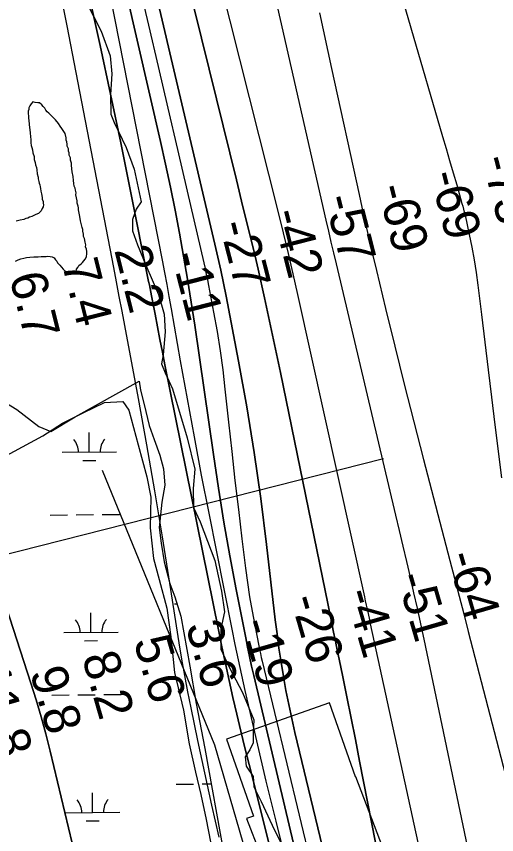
# Model space of a CAD drawing. Extents: x 3598634 to 3636690, y 517270 to 542944.
# Drawn here: x 3632230 to 3633117, y 523508 to 525018 of the extents above; entities that cross this region are included whole.
import ezdxf

# ---------------------------------------------------------------- set-up
doc = ezdxf.new("R2010")
doc.units = 0
for name, color, linetype in [('V-RIVR-EDGE', 7, 'Continuous'), ('V-RIVR-RANG', 7, 'Continuous'), ('V-RRAP-FSHR', 7, 'Continuous'), ('V-RRAP-RVMT', 7, 'Continuous'), ('V-SITE-VEGE', 7, 'Continuous'), ('V-TOPO-DPTH', 7, 'Continuous'), ('V-TOPO-MAJR', 7, 'Continuous'), ('V-TOPO-MINR', 7, 'Continuous'), ('V-TOPO-SHOR', 7, 'Continuous'), ('V-TOPO-WATR', 7, 'Continuous'), ('V-WETL-SWMP', 7, 'Continuous')]:
    doc.layers.add(name, color=color, linetype=linetype)

msp = doc.modelspace()

# ---------------------------------------------------------------- linework, layer by layer
at = {"layer": 'V-RIVR-EDGE'}
msp.add_lwpolyline([(3632359.3, 525043.7), (3632386.2, 524990.8), (3632402.9, 524945.7), (3632405.8, 524912.1), (3632403.4, 524874.3), (3632403.9, 524837.6), (3632410.4, 524822.6), (3632432.5, 524776.3), (3632447.4, 524736.1), (3632459.9, 524676), (3632450.9, 524662.2), (3632444.2, 524643), (3632444.2, 524622.6), (3632453.7, 524596.2), (3632468.6, 524558.9), (3632491.9, 524504.8), (3632502.6, 524468.2), (3632504.3, 524435.8), (3632500.6, 524393.2), (3632497.6, 524377), (3632504.7, 524360.1), (3632517.9, 524330.7), (3632545.3, 524240), (3632559.5, 524182.3), (3632556.4, 524146.9), (3632557, 524111.5), (3632568.9, 524085), (3632596.3, 524013.5), (3632608.8, 523957.1), (3632614.1, 523919.2), (3632607.4, 523887.4), (3632607.3, 523850.2), (3632622.9, 523816.5), (3632647.4, 523769.7), (3632668.2, 523719.8), (3632667, 523695.8), (3632666.9, 523677.2), (3632660.9, 523664), (3632652.5, 523651.4), (3632654.2, 523634), (3632667.4, 523614.7), (3632668.5, 523596.1), (3632681.7, 523568.5), (3632702, 523525.2), (3632722.9, 523482.5)], dxfattribs=at)
at = {"layer": 'V-RIVR-RANG'}
msp.add_line((3631744.9, 523906.6), (3632908, 524202.1), dxfattribs=at)
at = {"layer": 'V-RRAP-FSHR'}
msp.add_lwpolyline([(3632388.1, 524180.4), (3632595.7, 523673.3), (3632722.6, 523236.2), (3632750, 523015.6), (3632751.8, 522955.3)], dxfattribs=at)
at = {"layer": 'V-RRAP-RVMT'}
for p, q in [((3632808.3, 523750.8), (3632617.7, 523683.7)), ((3632856.3, 523614.3), (3632808.3, 523750.8)), ((3632617.7, 523683.7), (3632667.5, 523541.9)), ((3632856.6, 523614.4), (3632856.3, 523614.3)), ((3632913.5, 523465.7), (3632856.6, 523614.4)), ((3632667.5, 523541.9), (3632655, 523537.2)), ((3632655, 523537.2), (3632703.1, 523411.8))]:
    msp.add_line(p, q, dxfattribs=at)
at = {"layer": 'V-SITE-VEGE'}
for p, q in [((3632354.5, 524286.7), (3632392.3, 524305.2)), ((3632392.3, 524305.2), (3632426, 524307.4)), ((3632426, 524307.4), (3632437.6, 524291.1)), ((3632314.7, 524267), (3632354.5, 524286.7)), ((3632437.6, 524291.1), (3632454.5, 524227.4)), ((3632278.8, 524244), (3632314.7, 524267)), ((3632203.2, 524203.2), (3632278.8, 524244)), ((3632454.5, 524227.4), (3632470.8, 524168.2)), ((3632470.8, 524168.2), (3632478.2, 524130.5)), ((3632478.2, 524130.5), (3632477, 524074)), ((3632477, 524074), (3632482.9, 524017.5)), ((3632482.9, 524017.5), (3632493.6, 523978.5)), ((3632493.6, 523978.5), (3632507.3, 523925.8)), ((3632507.3, 523925.8), (3632515.2, 523872.6)), ((3632515.2, 523872.6), (3632521.8, 523807)), ((3632521.8, 523807), (3632538.6, 523737.4)), ((3632538.6, 523737.4), (3632549, 523675)), ((3632549, 523675), (3632560.8, 523623)), ((3632560.8, 523623), (3632570.2, 523581.4)), ((3632570.2, 523581.4), (3632580.1, 523535.3)), ((3632580.1, 523535.3), (3632593.1, 523470.3))]:
    msp.add_line(p, q, dxfattribs=at)
at = {"layer": 'V-TOPO-DPTH'}
for points in [[(3632517.7, 525433.1), (3632713.5, 524656.2), (3632722.8, 524618.5), (3632731.9, 524580.8), (3632740.6, 524543), (3632749.2, 524505.1), (3632872.6, 523946.9), (3632874.3, 523939.2), (3632876, 523931.4), (3632877.7, 523923.7), (3632879.3, 523915.9), (3632881.8, 523904.3), (3632882.6, 523900.4), (3632883, 523898.5), (3632883.4, 523896.5), (3633002.8, 523348.8)], [(3632517.7, 525433.1), (3632713.5, 524656.2), (3632722.8, 524618.5), (3632731.9, 524580.8), (3632740.6, 524543), (3632749.2, 524505.1), (3632872.6, 523946.9), (3632874.3, 523939.2), (3632876, 523931.4), (3632877.7, 523923.7), (3632879.3, 523915.9), (3632881.8, 523904.3), (3632882.6, 523900.4), (3632883, 523898.5), (3632883.4, 523896.5), (3633002.8, 523348.8)], [(3632754.2, 523439.8), (3632736.1, 523514.5), (3632668.3, 523801.6), (3632664.3, 523818.9), (3632660.5, 523836.2), (3632656.9, 523853.6), (3632653.4, 523871), (3632635.9, 523960.3), (3632624.2, 524022.5), (3632613.2, 524084.7), (3632603.1, 524147.1), (3632593.6, 524209.7), (3632559.1, 524448.2), (3632552.7, 524490.8), (3632545.9, 524533.2), (3632538.6, 524575.6), (3632531, 524618), (3632530.9, 524618.3), (3632522.7, 524660.6), (3632514.1, 524703), (3632505, 524745.2), (3632495.6, 524787.3), (3632348.8, 525426.5)], [(3632348.8, 525426.5), (3632495.6, 524787.3), (3632505, 524745.2), (3632514.1, 524703), (3632522.7, 524660.6), (3632530.9, 524618.3), (3632531, 524618), (3632538.6, 524575.6), (3632545.9, 524533.2), (3632552.7, 524490.8), (3632559.1, 524448.2), (3632593.6, 524209.7), (3632603.1, 524147.1), (3632613.2, 524084.7), (3632624.2, 524022.5), (3632635.9, 523960.3), (3632653.4, 523871), (3632656.9, 523853.6), (3632660.5, 523836.2), (3632664.3, 523818.9), (3632668.3, 523801.6), (3632736.1, 523514.5), (3632754.2, 523439.8)], [(3632461.3, 525424.2), (3632599.3, 524865.8), (3632611.6, 524816.1), (3632623.8, 524766.4), (3632636.1, 524716.7), (3632648.3, 524666.9), (3632668.8, 524583.5), (3632670.7, 524575.5), (3632672.6, 524567.5), (3632674.5, 524559.4), (3632676.3, 524551.4), (3632687.9, 524498.7), (3632695.5, 524464.2), (3632702.9, 524429.8), (3632710.2, 524395.3), (3632717.3, 524360.8), (3632810.5, 523907.1), (3632813.1, 523894.1), (3632815.8, 523881.1), (3632818.4, 523868.1), (3632821.1, 523855.2), (3632832, 523801.9), (3632840, 523762.3), (3632848, 523722.7), (3632855.9, 523683.1), (3632863.8, 523643.4), (3632929.7, 523308.2)], [(3632929.7, 523308.2), (3632863.8, 523643.4), (3632855.9, 523683.1), (3632848, 523722.7), (3632840, 523762.3), (3632832, 523801.9), (3632821.1, 523855.2), (3632818.4, 523868.1), (3632815.8, 523881.1), (3632813.1, 523894.1), (3632810.5, 523907.1), (3632717.3, 524360.8), (3632710.2, 524395.3), (3632702.9, 524429.8), (3632695.5, 524464.2), (3632687.9, 524498.7), (3632676.3, 524551.4), (3632674.5, 524559.4), (3632672.6, 524567.5), (3632670.7, 524575.5), (3632668.8, 524583.5), (3632648.3, 524666.9), (3632636.1, 524716.7), (3632623.8, 524766.4), (3632611.6, 524816.1), (3632599.3, 524865.8), (3632461.3, 525424.2)], [(3632476.8, 525106.2), (3632596.5, 524598), (3632602, 524574), (3632607.3, 524550), (3632612.2, 524525.9), (3632617, 524501.8), (3632640.1, 524381.9), (3632655.3, 524297.6), (3632669.2, 524213.2), (3632681.2, 524128.4), (3632692, 524043.5), (3632707.9, 523904.2), (3632711.2, 523878), (3632714.7, 523851.8), (3632718.7, 523825.7), (3632722.9, 523799.6), (3632727.7, 523773.7), (3632732.8, 523747.8), (3632738.4, 523722), (3632744.3, 523696.2), (3632884.1, 523116.9)], [(3632884.1, 523116.9), (3632744.3, 523696.2), (3632738.4, 523722), (3632732.8, 523747.8), (3632727.7, 523773.7), (3632722.9, 523799.6), (3632718.7, 523825.7), (3632714.7, 523851.8), (3632711.2, 523878), (3632707.9, 523904.2), (3632692, 524043.5), (3632681.2, 524128.4), (3632669.2, 524213.2), (3632655.3, 524297.6), (3632640.1, 524381.9), (3632617, 524501.8), (3632612.2, 524525.9), (3632607.3, 524550), (3632602, 524574), (3632596.5, 524598), (3632476.8, 525106.2)], [(3632795.6, 523094.7), (3632659.4, 523636.8), (3632651.7, 523667.8), (3632644.2, 523698.9), (3632636.9, 523729.9), (3632629.7, 523761), (3632622.8, 523792.2), (3632616, 523823.4), (3632609.4, 523854.6), (3632603, 523885.9), (3632504.2, 524374.9), (3632499.5, 524398.3), (3632494.9, 524421.8), (3632490.3, 524445.2), (3632485.8, 524468.7), (3632479.3, 524502.2), (3632478, 524508.9), (3632476.7, 524515.6), (3632475.4, 524522.4), (3632474, 524529.1), (3632440.6, 524695.3), (3632422.3, 524785), (3632403.6, 524874.7), (3632384.3, 524964.3), (3632364.7, 525053.7)], [(3632364.7, 525053.7), (3632384.3, 524964.3), (3632403.6, 524874.7), (3632422.3, 524785), (3632440.6, 524695.3), (3632474, 524529.1), (3632475.4, 524522.4), (3632476.7, 524515.6), (3632478, 524508.9), (3632479.3, 524502.2), (3632485.8, 524468.7), (3632490.3, 524445.2), (3632494.9, 524421.8), (3632499.5, 524398.3), (3632504.2, 524374.9), (3632603, 523885.9), (3632609.4, 523854.6), (3632616, 523823.4), (3632622.8, 523792.2), (3632629.7, 523761), (3632636.9, 523729.9), (3632644.2, 523698.9), (3632651.7, 523667.8), (3632659.4, 523636.8), (3632795.6, 523094.7)], [(3632360, 523378.3), (3632291.8, 523661.9), (3632283.8, 523693.5), (3632275.3, 523725), (3632266.1, 523756.3), (3632256.4, 523787.4), (3632139.1, 524147.5)]]:
    msp.add_lwpolyline(points, dxfattribs=at)
at = {"layer": 'V-TOPO-MAJR'}
msp.add_lwpolyline([(3632608.9, 525486.6), (3632801.3, 524642.2), (3632806, 524621.9), (3632810.7, 524601.7), (3632815.4, 524581.5), (3632820.2, 524561.3), (3632930.3, 524097.4), (3632937.1, 524068.8), (3632943.8, 524040.2), (3632950.4, 524011.6), (3632957, 523983), (3632963.5, 523954.3), (3632969.8, 523925.6), (3632976, 523896.9), (3632982.2, 523868.2), (3633060, 523498), (3633071.4, 523443.6), (3633082.8, 523389.3), (3633094.1, 523334.9), (3633105.4, 523280.5), (3633114.9, 523234.5), (3633121.4, 523203.1)], dxfattribs=at)
at = {"layer": 'V-TOPO-MINR'}
for points in [[(3632517.7, 525433.1), (3632713.5, 524656.2), (3632722.8, 524618.5), (3632731.9, 524580.8), (3632740.6, 524543), (3632749.2, 524505.1), (3632872.6, 523946.9), (3632874.3, 523939.2), (3632876, 523931.4), (3632877.7, 523923.7), (3632879.3, 523915.9), (3632881.8, 523904.3), (3632882.6, 523900.4), (3632883, 523898.5), (3632883.4, 523896.5), (3633002.8, 523348.8)], [(3632348.8, 525426.5), (3632495.6, 524787.3), (3632505, 524745.2), (3632514.1, 524703), (3632522.7, 524660.6), (3632530.9, 524618.3), (3632531, 524618), (3632538.6, 524575.6), (3632545.9, 524533.2), (3632552.7, 524490.8), (3632559.1, 524448.2), (3632593.6, 524209.7), (3632603.1, 524147.1), (3632613.2, 524084.7), (3632624.2, 524022.5), (3632635.9, 523960.3), (3632653.4, 523871), (3632656.9, 523853.6), (3632660.5, 523836.2), (3632664.3, 523818.9), (3632668.3, 523801.6), (3632736.1, 523514.5), (3632754.2, 523439.8)], [(3632461.3, 525424.2), (3632599.3, 524865.8), (3632611.6, 524816.1), (3632623.8, 524766.4), (3632636.1, 524716.7), (3632648.3, 524666.9), (3632668.8, 524583.5), (3632670.7, 524575.5), (3632672.6, 524567.5), (3632674.5, 524559.4), (3632676.3, 524551.4), (3632687.9, 524498.7), (3632695.5, 524464.2), (3632702.9, 524429.8), (3632710.2, 524395.3), (3632717.3, 524360.8), (3632810.5, 523907.1), (3632813.1, 523894.1), (3632815.8, 523881.1), (3632818.4, 523868.1), (3632821.1, 523855.2), (3632832, 523801.9), (3632840, 523762.3), (3632848, 523722.7), (3632855.9, 523683.1), (3632863.8, 523643.4), (3632929.7, 523308.2)], [(3632377.6, 525409), (3632473.6, 525002.1), (3632491.6, 524925.6), (3632509.5, 524849), (3632527.4, 524772.4), (3632545.2, 524695.8), (3632576, 524563.1), (3632578.3, 524552.8), (3632580.5, 524542.5), (3632582.6, 524532.1), (3632584.7, 524521.7), (3632594.1, 524471.9), (3632600.3, 524436.5), (3632606, 524401), (3632610.8, 524365.5), (3632615, 524329.8), (3632621.6, 524268.9), (3632627.5, 524215.1), (3632633.5, 524161.4), (3632639.8, 524107.6), (3632646.3, 524053.9), (3632653, 523999.3), (3632656.5, 523972.9), (3632660.4, 523946.6), (3632665, 523920.3), (3632669.9, 523894.2), (3632677.4, 523856.3), (3632678.9, 523849.1), (3632680.4, 523842), (3632682, 523834.9), (3632683.7, 523827.8), (3632820.5, 523259.3)], [(3632900.1, 525198.1), (3633017.1, 524796.7), (3633023.6, 524774.3), (3633030.1, 524751.9), (3633036.6, 524729.4), (3633043.1, 524707), (3633052.9, 524673), (3633054.5, 524667.6), (3633055.9, 524662.1), (3633057.2, 524656.6), (3633058.5, 524651.1), (3633066.3, 524615.7), (3633071.1, 524592.4), (3633075.4, 524569.1), (3633079.1, 524545.6), (3633082.3, 524522.1), (3633089, 524467.6), (3633095.2, 524416.8), (3633101.4, 524365.9), (3633107.6, 524315.1), (3633113.7, 524264.2), (3633125.6, 524166.2)], [(3632379.2, 525174.7), (3632498.7, 524568.1), (3632503.1, 524545.7), (3632507.3, 524523.4), (3632511.4, 524501), (3632515.4, 524478.6), (3632532.4, 524382.5), (3632545, 524312.1), (3632557.9, 524241.8), (3632571.3, 524171.5), (3632584.9, 524101.3), (3632627.4, 523886.7), (3632633.2, 523858.4), (3632639.1, 523830), (3632645.3, 523801.8), (3632651.7, 523773.6), (3632673.1, 523681), (3632690.7, 523606.6), (3632708.7, 523532.3), (3632727.4, 523458.2)], [(3632476.8, 525106.2), (3632596.5, 524598), (3632602, 524574), (3632607.3, 524550), (3632612.2, 524525.9), (3632617, 524501.8), (3632640.1, 524381.9), (3632655.3, 524297.6), (3632669.2, 524213.2), (3632681.2, 524128.4), (3632692, 524043.5), (3632707.9, 523904.2), (3632711.2, 523878), (3632714.7, 523851.8), (3632718.7, 523825.7), (3632722.9, 523799.6), (3632727.7, 523773.7), (3632732.8, 523747.8), (3632738.4, 523722), (3632744.3, 523696.2), (3632884.1, 523116.9)], [(3632305.7, 525087.1), (3632322.8, 525001), (3632339.7, 524914.8), (3632409, 524554.7), (3632414.1, 524527.9), (3632419.2, 524501.1), (3632424.3, 524474.3), (3632429.3, 524447.5), (3632454.4, 524312.5), (3632469.8, 524227.5), (3632484.7, 524142.4), (3632498.9, 524057.2), (3632512.7, 523972), (3632530, 523861.7), (3632534.9, 523831.5), (3632540.2, 523801.4), (3632545.9, 523771.4), (3632551.9, 523741.5), (3632564.4, 523681.6), (3632577.1, 523621.9), (3632590.2, 523562.2), (3632603.8, 523502.6)], [(3632789.7, 525024.7), (3632812.1, 524921.8), (3632862.7, 524689.4), (3632870.4, 524654.3), (3632878.4, 524619.2), (3632886.6, 524584.1), (3632894.9, 524549.2), (3632911.8, 524479.2), (3632928.9, 524409.3), (3632946.3, 524339.4), (3632964, 524269.7), (3632982, 524200), (3633030.5, 524013.7), (3633039.1, 523980.9), (3633047.6, 523948.1), (3633056.1, 523915.3), (3633064.6, 523882.4), (3633176.8, 523449.1)], [(3632139.1, 524147.5), (3632256.4, 523787.4), (3632266.1, 523756.3), (3632275.3, 523725), (3632283.8, 523693.5), (3632291.8, 523661.9), (3632360, 523378.3)]]:
    msp.add_lwpolyline(points, dxfattribs=at)
at = {"layer": 'V-TOPO-SHOR'}
for points in [[(3632327.3, 524762.1), (3632327.4, 524766.2), (3632325.8, 524769.5), (3632325.8, 524773.6), (3632323.4, 524778.6), (3632323.4, 524782.6), (3632322.7, 524786.7), (3632321.9, 524790), (3632321.9, 524794.1), (3632319.5, 524802.3), (3632313.9, 524811.4), (3632310.6, 524815.5), (3632307.4, 524820.5), (3632301.8, 524827.1), (3632296.1, 524832.9), (3632289.6, 524839.5), (3632286.3, 524842), (3632283.9, 524845.3), (3632282.3, 524848.6), (3632279.1, 524851.9), (3632276.6, 524855.2), (3632272.6, 524858.5), (3632269.3, 524858.5), (3632264.4, 524859.4), (3632260.3, 524860.2), (3632257, 524857), (3632254.5, 524852.9), (3632252.8, 524849.7), (3632252.8, 524846.4), (3632251.1, 524843.1), (3632251.8, 524830)], [(3632251.8, 524830), (3632252.6, 524826.7), (3632253.3, 524818.5), (3632254.8, 524803), (3632255.6, 524795.6), (3632256.4, 524790.7), (3632256.3, 524784.9), (3632257.1, 524780), (3632257.9, 524775.9), (3632259.4, 524771.8), (3632260.2, 524766.1), (3632262.6, 524759.5), (3632262.6, 524753.8), (3632264.1, 524748.8), (3632264.9, 524743.9), (3632266.5, 524739), (3632267.3, 524734.9), (3632268, 524727.5), (3632269.6, 524721.7), (3632269.6, 524718.5), (3632271.2, 524713.5), (3632272, 524710.3), (3632272.7, 524707), (3632273.5, 524703.7), (3632274.3, 524700.4), (3632275.1, 524695.5), (3632275.9, 524690.6), (3632277.4, 524684), (3632277.4, 524680.7), (3632279, 524676.6), (3632279, 524673.3), (3632279.8, 524670.1), (3632278.9, 524666.8), (3632277.2, 524663.5), (3632275.6, 524659.5), (3632273.1, 524657), (3632270.6, 524654.6), (3632265.7, 524652.2), (3632261.6, 524650.6), (3632258.3, 524649), (3632254.1, 524647.4), (3632250.9, 524645.8), (3632246.8, 524645), (3632243.5, 524643.4), (3632236.9, 524641.8), (3632229.5, 524640.2)], [(3632332.8, 524731), (3632332, 524736.7), (3632331.2, 524743.3), (3632331.3, 524747.4), (3632329.7, 524753.1), (3632329.7, 524757.2), (3632327.3, 524762.1)], [(3632228, 524566.6), (3632232.9, 524569), (3632237.8, 524570.6), (3632243.6, 524572.1), (3632248.5, 524572.9), (3632254.3, 524573.7), (3632261.6, 524574.4), (3632269.8, 524574.3), (3632275.6, 524575.1), (3632280.5, 524575.1), (3632284.6, 524575), (3632287.9, 524575.8), (3632291.9, 524574.9), (3632296, 524574.1), (3632299.3, 524572.4), (3632301.7, 524569.1), (3632304.1, 524566.6), (3632305.7, 524563.3), (3632309.8, 524559.2), (3632313, 524555.1), (3632316.3, 524551.8), (3632319.5, 524547.7), (3632321.9, 524545.2), (3632325.2, 524543.5), (3632328.5, 524543.5), (3632333.4, 524543.4), (3632337.5, 524544.2), (3632340, 524547.5), (3632340.8, 524551.5), (3632343.3, 524554.8), (3632345, 524558.1), (3632349.1, 524561.3), (3632351.6, 524563.7), (3632354.1, 524567), (3632356.6, 524570.2), (3632359.1, 524574.3), (3632360, 524580.8), (3632360, 524584.1), (3632359.2, 524588.2), (3632357.6, 524593.1), (3632357.7, 524596.4), (3632356.9, 524601.3), (3632355.3, 524607.9), (3632353.7, 524612), (3632353.8, 524616.1), (3632352.2, 524621.9), (3632352.2, 524625.1), (3632351.4, 524628.4), (3632349.8, 524633.3), (3632348.3, 524640.7), (3632346.7, 524648.9), (3632345.9, 524654.7), (3632344.4, 524661.2), (3632344.4, 524664.5), (3632343.6, 524667.8), (3632342, 524673.5), (3632342.1, 524677.6), (3632340.5, 524683.4), (3632339.7, 524689.1), (3632339.8, 524692.4), (3632339, 524697.3), (3632338.2, 524701.4), (3632336.6, 524704.7), (3632335.8, 524709.6), (3632335.1, 524715.4), (3632334.3, 524722.8), (3632332.8, 524731)]]:
    msp.add_lwpolyline(points, dxfattribs=at)
at = {"layer": 'V-TOPO-WATR'}
msp.add_lwpolyline([(3632364.7, 525053.7), (3632384.3, 524964.3), (3632403.6, 524874.7), (3632422.3, 524785), (3632440.6, 524695.3), (3632474, 524529.1), (3632475.4, 524522.4), (3632476.7, 524515.6), (3632478, 524508.9), (3632479.3, 524502.2), (3632485.8, 524468.7), (3632490.3, 524445.2), (3632494.9, 524421.8), (3632499.5, 524398.3), (3632504.2, 524374.9), (3632603, 523885.9), (3632609.4, 523854.6), (3632616, 523823.4), (3632622.8, 523792.2), (3632629.7, 523761), (3632636.9, 523729.9), (3632644.2, 523698.9), (3632651.7, 523667.8), (3632659.4, 523636.8), (3632795.6, 523094.7)], dxfattribs=at)
at = {"layer": 'V-WETL-SWMP'}
for p, q in [((3632338.1, 524279), (3632456.2, 524345)), ((3632456.2, 524345), (3632458.8, 524328)), ((3632458.8, 524328), (3632465.5, 524301.8)), ((3632208.3, 524305.8), (3632230.7, 524292.4)), ((3632465.5, 524301.8), (3632474.7, 524263.2)), ((3632230.7, 524292.4), (3632270.9, 524261.1)), ((3632293.3, 524252.1), (3632338.1, 524279)), ((3632270.9, 524261.1), (3632293.3, 524252.1)), ((3632474.7, 524263.2), (3632484.1, 524237)), ((3632364.3, 524213.8), (3632364, 524249.8)), ((3632484.1, 524237), (3632494.8, 524208.1)), ((3632314.3, 524213.4), (3632414.3, 524214.3)), ((3632494.8, 524208.1), (3632501.5, 524183.2)), ((3632352.5, 524198.3), (3632376.5, 524198.5)), ((3632501.5, 524183.2), (3632503.9, 524153)), ((3632503.9, 524153), (3632498.1, 524121.4)), ((3632498.1, 524121.4), (3632493.6, 524074.7)), ((3632292, 524097.7), (3632324, 524098)), ((3632340, 524098.2), (3632372, 524098.5)), ((3632388, 524098.6), (3632420, 524098.9)), ((3632493.6, 524074.7), (3632497.4, 524045.8)), ((3632497.4, 524045.8), (3632502.6, 524011.3)), ((3632502.6, 524011.3), (3632513.2, 523971.4)), ((3632513.2, 523971.4), (3632522.6, 523946.5)), ((3632522.6, 523946.5), (3632533.2, 523910.7)), ((3632521.5, 523933.4), (3632526.5, 523933.4)), ((3632367.4, 523881.2), (3632367.1, 523917.2)), ((3632533.2, 523910.7), (3632550.2, 523818.4)), ((3632317.4, 523880.7), (3632417.4, 523881.6)), ((3632355.6, 523865.6), (3632379.6, 523865.9)), ((3632550.2, 523818.4), (3632562, 523749.5)), ((3632295.1, 523765.1), (3632327.1, 523765.4)), ((3632343.1, 523765.5), (3632375.1, 523765.8)), ((3632391.1, 523766), (3632423.1, 523766.3)), ((3632562, 523749.5), (3632577.7, 523666.8)), ((3632577.7, 523666.8), (3632620.8, 523429.9)), ((3632524.6, 523600.7), (3632556.6, 523601)), ((3632572.6, 523601.1), (3632589.6, 523601.3)), ((3632370.5, 523548.5), (3632370.2, 523584.5)), ((3632320.5, 523548.1), (3632420.5, 523549)), ((3632358.7, 523533), (3632382.7, 523533.2))]:
    msp.add_line(p, q, dxfattribs=at)
for centre, start, end in [((3632309.1, 524213.8), 359.7615, 41.3052), ((3632419.6, 524214.8), 139.7615, 181.3052), ((3632312.2, 523881.1), 359.7615, 41.3052), ((3632422.7, 523882.2), 139.7615, 181.3052), ((3632315.3, 523548.5), 359.7615, 41.3052), ((3632425.8, 523549.5), 139.7615, 181.3052)]:
    msp.add_arc(centre, 35.2, start, end, dxfattribs=at)

# ---------------------------------------------------------------- texts
at = {"layer": 'V-RIVR-RANG'}
for s, rotation, p in [('-73', 284.3339, (3633089.3, 524755.1)), ('-69', 284.3339, (3632993.3, 524726.7)), ('-69', 284.3339, (3632896.4, 524702.2)), ('-57', 284.3339, (3632798.2, 524682.6)), ('-42', 284.3339, (3632701.8, 524656)), ('-27', 284.3339, (3632604, 524634.6)), ('2.2', 284.0483, (3632410.2, 524587.1)), ('7.4', 284.0483, (3632313.2, 524562.5)), ('-11', 284.3339, (3632515.4, 524577.6)), ('6.7', 284.0483, (3632216.3, 524538)), ('-64', 286.2525, (3633024.5, 524022.6)), ('-51', 286.2525, (3632931.7, 523983.7)), ('-41', 286.2525, (3632836.2, 523953.9)), ('-26', 286.2525, (3632735.4, 523942.6)), ('3.6', 285.9683, (3632542, 523893)), ('-19', 285.9683, (3632644.3, 523898.7)), ('5.6', 285.9683, (3632445.9, 523865.2)), ('8.2', 285.9683, (3632350.3, 523835.7)), ('11.8', 285.9683, (3632149, 523812.2)), ('9.8', 285.9683, (3632254.2, 523808))]:
    msp.add_text(s, height=67, rotation=rotation, dxfattribs=at).set_placement(p)

doc.saveas('drawing.dxf')
